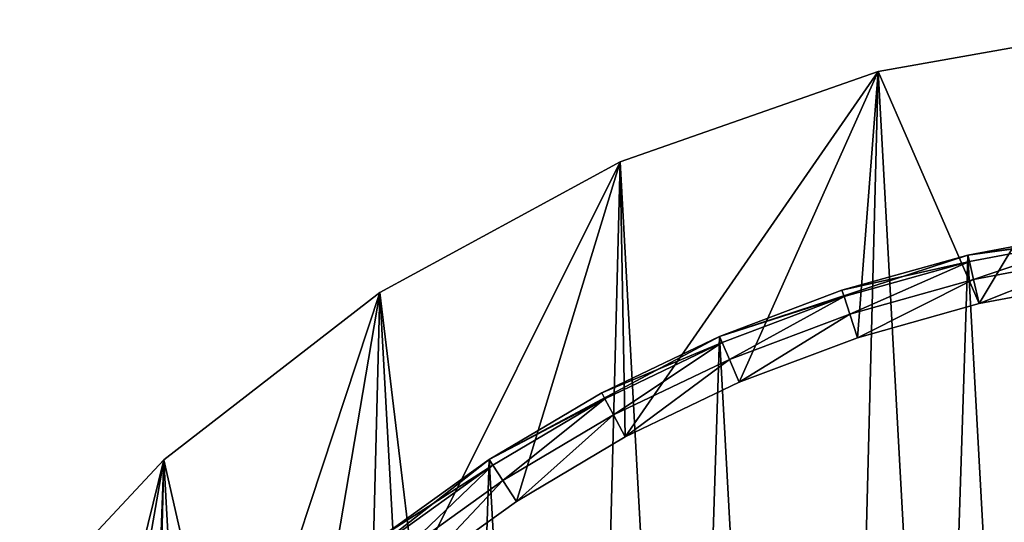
# Model space of a CAD drawing. Header units: millimetres. Extents: x 0 to 424, y 0 to 403.
# Tile 295 of 656: x 126 to 224, y 317 to 368. Entities that reach past the tile are written whole.
import ezdxf

# ---------------------------------------------------------------- set-up
doc = ezdxf.new("R2010")
doc.units = ezdxf.units.MM
doc.header["$LTSCALE"] = 25.4
doc.layers.get('0').update_dxf_attribs({"true_color": 0xff5454})

# ---------------------------------------------------------------- blocks, each defined once
blk = doc.blocks.new('VETRO-III-7641.STL')
at = {"color": 250, "true_color": 0x262626}
mesh = blk.add_polyface(dxfattribs=at)
corners = [(-167.158, 282.98, 1002.124), (-165.763, 337.502, 1002.124), (-168.661, 310.298, 1002.124), (-161.292, 256.258, 1002.124), (-158.538, 363.89, 1002.124), (-151.216, 230.823, 1002.124), (-147.174, 388.777, 1002.124), (-143.498, 297.982, 1002.124), (-137.19, 207.333, 1002.124), (-143.641, 310.631, 1002.124), (-142.252, 285.394, 1002.124), (-139.915, 272.962, 1002.124), (-136.502, 260.782, 1002.124), (-119.578, 186.397, 1002.124), (-132.042, 248.945, 1002.124), (-126.566, 237.542, 1002.124), (-120.117, 226.659, 1002.124), (-112.745, 216.38, 1002.124), (-98.835, 168.558, 1002.124), (-104.505, 206.783, 1002.124), (-95.459, 197.94, 1002.124), (-75.5, 154.277, 1002.124), (-85.678, 189.919, 1002.124), (-75.234, 182.782, 1002.124), (-50.176, 143.924, 1002.124), (-64.208, 176.581, 1002.124), (-52.684, 171.366, 1002.124), (-40.749, 167.174, 1002.124), (-23.519, 137.768, 1002.124), (-28.494, 164.039, 1002.124), (-16.012, 161.984, 1002.124), (3.781, 135.967, 1002.124), (-3.399, 161.024, 1002.124), (9.25, 161.168, 1002.124), (31.015, 138.569, 1002.124), (21.838, 162.413, 1002.124), (34.27, 164.75, 1002.124), (57.48, 145.506, 1002.124), (46.45, 168.163, 1002.124), (58.287, 172.624, 1002.124), (82.489, 156.598, 1002.124), (69.69, 178.099, 1002.124), (80.573, 184.548, 1002.124), (90.852, 191.92, 1002.124), (105.395, 171.558, 1002.124), (100.449, 200.16, 1002.124), (109.292, 209.206, 1002.124), (125.605, 189.999, 1002.124), (117.313, 218.988, 1002.124), (124.45, 229.431, 1002.124), (130.651, 240.457, 1002.124), (142.594, 211.443, 1002.124), (135.866, 251.981, 1002.124), (140.058, 263.916, 1002.124), (143.193, 276.171, 1002.124), (155.924, 235.335, 1002.124), (145.248, 288.653, 1002.124), (146.208, 301.266, 1002.124), (147.243, 393.102, 1002.124), (159.333, 368.56, 1002.124), (165.249, 261.055, 1002.124), (167.33, 342.396, 1002.124), (170.327, 287.939, 1002.124), (171.027, 315.288, 1002.124), (-142.681, 323.244, 1002.124), (-131.965, 411.518, 1002.124), (-140.626, 335.726, 1002.124), (-137.491, 347.981, 1002.124), (-133.299, 359.916, 1002.124), (-128.084, 371.44, 1002.124), (-113.304, 431.526, 1002.124), (-121.883, 382.466, 1002.124), (-114.746, 392.91, 1002.124), (-106.725, 402.691, 1002.124), (-91.677, 448.281, 1002.124), (-97.882, 411.737, 1002.124), (-88.285, 419.977, 1002.124), (-67.641, 461.349, 1002.124), (-78.006, 427.349, 1002.124), (-67.124, 433.798, 1002.124), (-41.821, 470.393, 1002.124), (-55.72, 439.274, 1002.124), (-43.883, 443.734, 1002.124), (-31.703, 447.147, 1002.124), (-14.884, 475.178, 1002.124), (-19.271, 449.484, 1002.124), (-6.683, 450.73, 1002.124), (12.472, 475.58, 1002.124), (5.966, 450.873, 1002.124), (18.579, 449.913, 1002.124), (39.538, 471.588, 1002.124), (31.061, 447.858, 1002.124), (43.316, 444.723, 1002.124), (65.613, 463.307, 1002.124), (55.251, 440.531, 1002.124), (66.775, 435.316, 1002.124), (78.067, 457.62, 1002.124), (77.801, 429.115, 1002.124), (88.244, 421.978, 1002.124), (90.022, 450.95, 1002.124), (98.026, 413.957, 1002.124), (112.133, 434.838, 1002.124), (107.072, 405.114, 1002.124), (115.312, 395.517, 1002.124), (131.373, 415.387, 1002.124), (122.684, 385.238, 1002.124), (129.133, 374.355, 1002.124), (134.608, 362.952, 1002.124), (139.069, 351.115, 1002.124), (142.482, 338.935, 1002.124), (144.819, 326.503, 1002.124), (146.064, 313.915, 1002.124)]
mesh.append_faces([[corners[k] for k in face] for face in [(0, 1, 2), (61, 62, 63)]], dxfattribs={"vtx0": -1, "color": 250})
mesh.append_faces([[corners[k] for k in face] for face in [(1, 3, 4), (4, 5, 6), (7, 8, 10), (10, 8, 11), (11, 8, 12), (12, 13, 14), (14, 13, 15), (15, 13, 16), (16, 13, 17), (17, 18, 19), (19, 18, 20), (20, 21, 22), (22, 21, 23), (23, 24, 25), (25, 24, 26), (26, 24, 27), (27, 28, 29), (29, 28, 30), (30, 31, 32), (32, 31, 33), (33, 34, 35), (35, 34, 36), (36, 37, 38), (38, 37, 39), (39, 40, 41), (41, 40, 42), (42, 40, 43), (43, 44, 45), (45, 44, 46), (46, 47, 48), (48, 47, 49), (49, 47, 50), (50, 51, 52), (52, 51, 53), (53, 51, 54), (54, 55, 56), (56, 55, 57), (58, 55, 59), (59, 60, 61), (6, 64, 65), (64, 6, 9), (65, 69, 70), (70, 73, 74), (74, 76, 77), (77, 79, 80), (80, 83, 84), (84, 86, 87), (87, 89, 90), (90, 92, 93), (93, 95, 96), (96, 98, 99), (99, 100, 101), (101, 103, 104), (104, 107, 58)]], dxfattribs={"vtx0": -1, "vtx1": -1, "color": 250})
mesh.append_faces([[corners[k] for k in face] for face in [(6, 5, 7), (57, 55, 58)]], dxfattribs={"vtx0": -1, "vtx1": -1, "vtx2": -1, "color": 250})
mesh.append_faces([[corners[k] for k in face] for face in [(1, 0, 3), (4, 3, 5), (7, 5, 8), (6, 7, 9), (12, 8, 13), (17, 13, 18), (20, 18, 21), (23, 21, 24), (27, 24, 28), (30, 28, 31), (33, 31, 34), (36, 34, 37), (39, 37, 40), (43, 40, 44), (46, 44, 47), (50, 47, 51), (54, 51, 55), (59, 55, 60), (61, 60, 62), (65, 64, 66), (65, 66, 67), (65, 67, 68), (65, 68, 69), (70, 69, 71), (70, 71, 72), (70, 72, 73), (74, 73, 75), (74, 75, 76), (77, 76, 78), (77, 78, 79), (80, 79, 81), (80, 81, 82), (80, 82, 83), (84, 83, 85), (84, 85, 86), (87, 86, 88), (87, 88, 89), (90, 89, 91), (90, 91, 92), (93, 92, 94), (93, 94, 95), (96, 95, 97), (96, 97, 98), (99, 98, 100), (101, 100, 102), (101, 102, 103), (104, 103, 105), (104, 105, 106), (104, 106, 107), (58, 107, 108), (58, 108, 109), (58, 109, 110), (58, 110, 111), (58, 111, 57)]], dxfattribs={"vtx0": -1, "vtx2": -1, "color": 250})
mesh = blk.add_polyface(dxfattribs=at)
corners = [(-165.763, 337.502, 1000.624), (-167.158, 282.98, 1000.624), (-168.661, 310.298, 1000.624), (-161.292, 256.258, 1000.624), (-158.538, 363.89, 1000.624), (-151.216, 230.823, 1000.624), (-147.174, 388.777, 1000.624), (-137.19, 207.333, 1000.624), (-131.965, 411.518, 1000.624), (-119.578, 186.397, 1000.624), (-113.304, 431.526, 1000.624), (-98.835, 168.558, 1000.624), (-91.677, 448.281, 1000.624), (-75.5, 154.277, 1000.624), (-67.641, 461.349, 1000.624), (-50.176, 143.924, 1000.624), (-41.821, 470.393, 1000.624), (-23.519, 137.768, 1000.624), (-14.884, 475.178, 1000.624), (3.781, 135.967, 1000.624), (12.472, 475.58, 1000.624), (31.015, 138.569, 1000.624), (39.538, 471.588, 1000.624), (57.48, 145.506, 1000.624), (65.613, 463.307, 1000.624), (82.489, 156.598, 1000.624), (78.067, 457.62, 1000.624), (90.022, 450.95, 1000.624), (105.395, 171.558, 1000.624), (112.133, 434.838, 1000.624), (125.605, 189.999, 1000.624), (131.373, 415.387, 1000.624), (142.594, 211.443, 1000.624), (147.243, 393.102, 1000.624), (155.924, 235.335, 1000.624), (159.333, 368.56, 1000.624), (165.249, 261.055, 1000.624), (167.33, 342.396, 1000.624), (170.327, 287.939, 1000.624), (171.027, 315.288, 1000.624)]
mesh.append_faces([[corners[k] for k in face] for face in [(0, 1, 2), (38, 37, 39)]], dxfattribs={"vtx0": -1, "color": 250})
mesh.append_faces([[corners[k] for k in face] for face in [(1, 0, 3), (3, 4, 5), (5, 6, 7), (7, 8, 9), (9, 10, 11), (11, 12, 13), (13, 14, 15), (15, 16, 17), (17, 18, 19), (19, 20, 21), (21, 22, 23), (23, 24, 25), (25, 27, 28), (28, 29, 30), (30, 31, 32), (32, 33, 34), (34, 35, 36), (36, 37, 38)]], dxfattribs={"vtx0": -1, "vtx1": -1, "color": 250})
mesh.append_faces([[corners[k] for k in face] for face in [(3, 0, 4), (5, 4, 6), (7, 6, 8), (9, 8, 10), (11, 10, 12), (13, 12, 14), (15, 14, 16), (17, 16, 18), (19, 18, 20), (21, 20, 22), (23, 22, 24), (25, 24, 26), (25, 26, 27), (28, 27, 29), (30, 29, 31), (32, 31, 33), (34, 33, 35), (36, 35, 37)]], dxfattribs={"vtx0": -1, "vtx2": -1, "color": 250})
mesh = blk.add_polyface(dxfattribs=at)
corners = [(-41.821, 470.393, 1002.124), (-14.884, 475.178, 1000.624), (-41.821, 470.393, 1000.624), (-14.884, 475.178, 1002.124)]
mesh.append_faces([[corners[k] for k in face] for face in [(0, 1, 2), (1, 0, 3)]], dxfattribs={"vtx0": -1, "color": 250})
mesh = blk.add_polyface(dxfattribs=at)
corners = [(-67.641, 461.349, 1002.124), (-41.821, 470.393, 1000.624), (-67.641, 461.349, 1000.624), (-41.821, 470.393, 1002.124)]
mesh.append_faces([[corners[k] for k in face] for face in [(0, 1, 2), (1, 0, 3)]], dxfattribs={"vtx0": -1, "color": 250})
mesh = blk.add_polyface(dxfattribs=at)
corners = [(-91.677, 448.281, 1002.124), (-67.641, 461.349, 1000.624), (-91.677, 448.281, 1000.624), (-67.641, 461.349, 1002.124)]
mesh.append_faces([[corners[k] for k in face] for face in [(0, 1, 2), (1, 0, 3)]], dxfattribs={"vtx0": -1, "color": 250})
mesh = blk.add_polyface(dxfattribs=at)
corners = [(-144.784, 271.825, 1034.124), (-147.646, 323.841, 1034.124), (-148.49, 297.708, 1034.124), (-142.276, 349.43, 1034.124), (-136.639, 246.979, 1034.124), (-132.545, 373.698, 1034.124), (-124.304, 223.925, 1034.124), (-118.747, 395.908, 1034.124), (-108.153, 203.363, 1034.124), (-101.302, 415.385, 1034.124), (-88.676, 185.918, 1034.124), (-80.74, 431.536, 1034.124), (-66.466, 172.12, 1034.124), (-57.686, 443.871, 1034.124), (-42.198, 162.389, 1034.124), (-32.84, 452.016, 1034.124), (-16.609, 157.019, 1034.124), (-6.957, 455.722, 1034.124), (9.524, 156.175, 1034.124), (19.176, 454.878, 1034.124), (35.407, 159.882, 1034.124), (44.765, 449.508, 1034.124), (60.253, 168.026, 1034.124), (69.033, 439.777, 1034.124), (83.307, 180.361, 1034.124), (91.243, 425.979, 1034.124), (103.869, 196.513, 1034.124), (110.719, 408.534, 1034.124), (121.314, 215.989, 1034.124), (126.871, 387.972, 1034.124), (135.112, 238.199, 1034.124), (139.206, 364.918, 1034.124), (144.843, 262.467, 1034.124), (147.35, 340.072, 1034.124), (150.213, 288.056, 1034.124), (151.057, 314.189, 1034.124)]
mesh.append_faces([[corners[k] for k in face] for face in [(0, 1, 2), (33, 34, 35)]], dxfattribs={"vtx0": -1, "color": 250})
mesh.append_faces([[corners[k] for k in face] for face in [(1, 0, 3), (3, 4, 5), (5, 6, 7), (7, 8, 9), (9, 10, 11), (11, 12, 13), (13, 14, 15), (15, 16, 17), (17, 18, 19), (19, 20, 21), (21, 22, 23), (23, 24, 25), (25, 26, 27), (27, 28, 29), (29, 30, 31), (31, 32, 33)]], dxfattribs={"vtx0": -1, "vtx1": -1, "color": 250})
mesh.append_faces([[corners[k] for k in face] for face in [(3, 0, 4), (5, 4, 6), (7, 6, 8), (9, 8, 10), (11, 10, 12), (13, 12, 14), (15, 14, 16), (17, 16, 18), (19, 18, 20), (21, 20, 22), (23, 22, 24), (25, 24, 26), (27, 26, 28), (29, 28, 30), (31, 30, 32), (33, 32, 34)]], dxfattribs={"vtx0": -1, "vtx2": -1, "color": 250})
mesh = blk.add_polyface(dxfattribs=at)
corners = [(-6.957, 455.722, 1034.124), (-19.98, 454.434, 1007.124), (-32.84, 452.016, 1034.124)]
mesh.append_faces([[corners[k] for k in face] for face in [(0, 1, 2)]], dxfattribs={"color": 250})
mesh = blk.add_polyface(dxfattribs=at)
corners = [(-32.84, 452.016, 1034.124), (-19.98, 454.434, 1007.124), (-32.84, 452.016, 1007.124)]
mesh.append_faces([[corners[k] for k in face] for face in [(0, 1, 2)]], dxfattribs={"color": 250})
mesh = blk.add_polyface(dxfattribs=at)
corners = [(-32.84, 452.016, 1007.124), (-19.885, 453.771, 1004.624), (-32.688, 451.363, 1004.624), (-19.98, 454.434, 1007.124)]
mesh.append_faces([[corners[k] for k in face] for face in [(0, 1, 2), (1, 0, 3)]], dxfattribs={"vtx0": -1, "color": 250})
mesh = blk.add_polyface(dxfattribs=at)
corners = [(-19.885, 453.771, 1004.624), (-32.271, 449.581, 1002.794), (-32.688, 451.363, 1004.624), (-19.625, 451.959, 1002.794)]
mesh.append_faces([[corners[k] for k in face] for face in [(0, 1, 2), (1, 0, 3)]], dxfattribs={"vtx0": -1, "color": 250})
mesh = blk.add_polyface(dxfattribs=at)
corners = [(-32.84, 452.016, 1034.124), (-45.441, 448.486, 1007.124), (-57.686, 443.871, 1034.124)]
mesh.append_faces([[corners[k] for k in face] for face in [(0, 1, 2)]], dxfattribs={"color": 250})
mesh = blk.add_polyface(dxfattribs=at)
corners = [(-32.84, 452.016, 1034.124), (-32.84, 452.016, 1007.124), (-45.441, 448.486, 1007.124)]
mesh.append_faces([[corners[k] for k in face] for face in [(0, 1, 2)]], dxfattribs={"color": 250})
mesh = blk.add_polyface(dxfattribs=at)
corners = [(-45.441, 448.486, 1007.124), (-32.688, 451.363, 1004.624), (-45.232, 447.849, 1004.624), (-32.84, 452.016, 1007.124)]
mesh.append_faces([[corners[k] for k in face] for face in [(0, 1, 2), (1, 0, 3)]], dxfattribs={"vtx0": -1, "color": 250})
mesh = blk.add_polyface(dxfattribs=at)
corners = [(-32.688, 451.363, 1004.624), (-44.662, 446.11, 1002.794), (-45.232, 447.849, 1004.624), (-32.271, 449.581, 1002.794)]
mesh.append_faces([[corners[k] for k in face] for face in [(0, 1, 2), (1, 0, 3)]], dxfattribs={"vtx0": -1, "color": 250})
mesh = blk.add_polyface(dxfattribs=at)
corners = [(-19.625, 451.959, 1002.794), (-31.703, 447.147, 1002.124), (-32.271, 449.581, 1002.794), (-19.271, 449.484, 1002.124)]
mesh.append_faces([[corners[k] for k in face] for face in [(0, 1, 2), (1, 0, 3)]], dxfattribs={"vtx0": -1, "color": 250})
mesh = blk.add_polyface(dxfattribs=at)
corners = [(-32.271, 449.581, 1002.794), (-43.883, 443.734, 1002.124), (-44.662, 446.11, 1002.794), (-31.703, 447.147, 1002.124)]
mesh.append_faces([[corners[k] for k in face] for face in [(0, 1, 2), (1, 0, 3)]], dxfattribs={"vtx0": -1, "color": 250})
mesh = blk.add_polyface(dxfattribs=at)
corners = [(-57.686, 443.871, 1034.124), (-45.441, 448.486, 1007.124), (-57.686, 443.871, 1007.124)]
mesh.append_faces([[corners[k] for k in face] for face in [(0, 1, 2)]], dxfattribs={"color": 250})
mesh = blk.add_polyface(dxfattribs=at)
corners = [(-57.686, 443.871, 1007.124), (-45.232, 447.849, 1004.624), (-57.423, 443.255, 1004.624), (-45.441, 448.486, 1007.124)]
mesh.append_faces([[corners[k] for k in face] for face in [(0, 1, 2), (1, 0, 3)]], dxfattribs={"vtx0": -1, "color": 250})
mesh = blk.add_polyface(dxfattribs=at)
corners = [(-113.304, 431.526, 1002.124), (-91.677, 448.281, 1000.624), (-113.304, 431.526, 1000.624), (-91.677, 448.281, 1002.124)]
mesh.append_faces([[corners[k] for k in face] for face in [(0, 1, 2), (1, 0, 3)]], dxfattribs={"vtx0": -1, "color": 250})
mesh = blk.add_polyface(dxfattribs=at)
corners = [(-45.232, 447.849, 1004.624), (-56.703, 441.572, 1002.794), (-57.423, 443.255, 1004.624), (-44.662, 446.11, 1002.794)]
mesh.append_faces([[corners[k] for k in face] for face in [(0, 1, 2), (1, 0, 3)]], dxfattribs={"vtx0": -1, "color": 250})
mesh = blk.add_polyface(dxfattribs=at)
corners = [(-44.662, 446.11, 1002.794), (-55.72, 439.274, 1002.124), (-56.703, 441.572, 1002.794), (-43.883, 443.734, 1002.124)]
mesh.append_faces([[corners[k] for k in face] for face in [(0, 1, 2), (1, 0, 3)]], dxfattribs={"vtx0": -1, "color": 250})
mesh = blk.add_polyface(dxfattribs=at)
corners = [(-57.686, 443.871, 1034.124), (-69.482, 438.207, 1007.124), (-80.74, 431.536, 1034.124)]
mesh.append_faces([[corners[k] for k in face] for face in [(0, 1, 2)]], dxfattribs={"color": 250})
mesh = blk.add_polyface(dxfattribs=at)
corners = [(-57.686, 443.871, 1034.124), (-57.686, 443.871, 1007.124), (-69.482, 438.207, 1007.124)]
mesh.append_faces([[corners[k] for k in face] for face in [(0, 1, 2)]], dxfattribs={"color": 250})
mesh = blk.add_polyface(dxfattribs=at)
corners = [(-69.482, 438.207, 1007.124), (-57.423, 443.255, 1004.624), (-69.166, 437.616, 1004.624), (-57.686, 443.871, 1007.124)]
mesh.append_faces([[corners[k] for k in face] for face in [(0, 1, 2), (1, 0, 3)]], dxfattribs={"vtx0": -1, "color": 250})
mesh = blk.add_polyface(dxfattribs=at)
corners = [(-57.423, 443.255, 1004.624), (-68.303, 436.002, 1002.794), (-69.166, 437.616, 1004.624), (-56.703, 441.572, 1002.794)]
mesh.append_faces([[corners[k] for k in face] for face in [(0, 1, 2), (1, 0, 3)]], dxfattribs={"vtx0": -1, "color": 250})
mesh = blk.add_polyface(dxfattribs=at)
corners = [(-56.703, 441.572, 1002.794), (-67.124, 433.798, 1002.124), (-68.303, 436.002, 1002.794), (-55.72, 439.274, 1002.124)]
mesh.append_faces([[corners[k] for k in face] for face in [(0, 1, 2), (1, 0, 3)]], dxfattribs={"vtx0": -1, "color": 250})
mesh = blk.add_polyface(dxfattribs=at)
corners = [(-80.74, 431.536, 1034.124), (-69.482, 438.207, 1007.124), (-80.74, 431.536, 1007.124)]
mesh.append_faces([[corners[k] for k in face] for face in [(0, 1, 2)]], dxfattribs={"color": 250})
mesh = blk.add_polyface(dxfattribs=at)
corners = [(-80.74, 431.536, 1007.124), (-69.166, 437.616, 1004.624), (-80.374, 430.975, 1004.624), (-69.482, 438.207, 1007.124)]
mesh.append_faces([[corners[k] for k in face] for face in [(0, 1, 2), (1, 0, 3)]], dxfattribs={"vtx0": -1, "color": 250})
mesh = blk.add_polyface(dxfattribs=at)
corners = [(-69.166, 437.616, 1004.624), (-79.373, 429.443, 1002.794), (-80.374, 430.975, 1004.624), (-68.303, 436.002, 1002.794)]
mesh.append_faces([[corners[k] for k in face] for face in [(0, 1, 2), (1, 0, 3)]], dxfattribs={"vtx0": -1, "color": 250})
mesh = blk.add_polyface(dxfattribs=at)
corners = [(-68.303, 436.002, 1002.794), (-78.006, 427.349, 1002.124), (-79.373, 429.443, 1002.794), (-67.124, 433.798, 1002.124)]
mesh.append_faces([[corners[k] for k in face] for face in [(0, 1, 2), (1, 0, 3)]], dxfattribs={"vtx0": -1, "color": 250})
mesh = blk.add_polyface(dxfattribs=at)
corners = [(-113.304, 431.526, 1002.124), (-131.965, 411.518, 1000.624), (-131.965, 411.518, 1002.124), (-113.304, 431.526, 1000.624)]
mesh.append_faces([[corners[k] for k in face] for face in [(0, 1, 2), (1, 0, 3)]], dxfattribs={"vtx0": -1, "color": 250})
mesh = blk.add_polyface(dxfattribs=at)
corners = [(-80.74, 431.536, 1034.124), (-91.374, 423.909, 1007.124), (-101.302, 415.385, 1034.124)]
mesh.append_faces([[corners[k] for k in face] for face in [(0, 1, 2)]], dxfattribs={"color": 250})
mesh = blk.add_polyface(dxfattribs=at)
corners = [(-80.74, 431.536, 1034.124), (-80.74, 431.536, 1007.124), (-91.374, 423.909, 1007.124)]
mesh.append_faces([[corners[k] for k in face] for face in [(0, 1, 2)]], dxfattribs={"color": 250})
mesh = blk.add_polyface(dxfattribs=at)
corners = [(-91.374, 423.909, 1007.124), (-80.374, 430.975, 1004.624), (-90.96, 423.382, 1004.624), (-80.74, 431.536, 1007.124)]
mesh.append_faces([[corners[k] for k in face] for face in [(0, 1, 2), (1, 0, 3)]], dxfattribs={"vtx0": -1, "color": 250})
mesh = blk.add_polyface(dxfattribs=at)
corners = [(-80.374, 430.975, 1004.624), (-89.829, 421.943, 1002.794), (-90.96, 423.382, 1004.624), (-79.373, 429.443, 1002.794)]
mesh.append_faces([[corners[k] for k in face] for face in [(0, 1, 2), (1, 0, 3)]], dxfattribs={"vtx0": -1, "color": 250})
mesh = blk.add_polyface(dxfattribs=at)
corners = [(-79.373, 429.443, 1002.794), (-88.285, 419.977, 1002.124), (-89.829, 421.943, 1002.794), (-78.006, 427.349, 1002.124)]
mesh.append_faces([[corners[k] for k in face] for face in [(0, 1, 2), (1, 0, 3)]], dxfattribs={"vtx0": -1, "color": 250})

msp = doc.modelspace()

# ---------------------------------------------------------------- block references
at = {"color": 0}
msp.add_blockref('VETRO-III-7641.STL', (253.461, -108.03, -10.243), dxfattribs=at)

doc.saveas('drawing.dxf')
